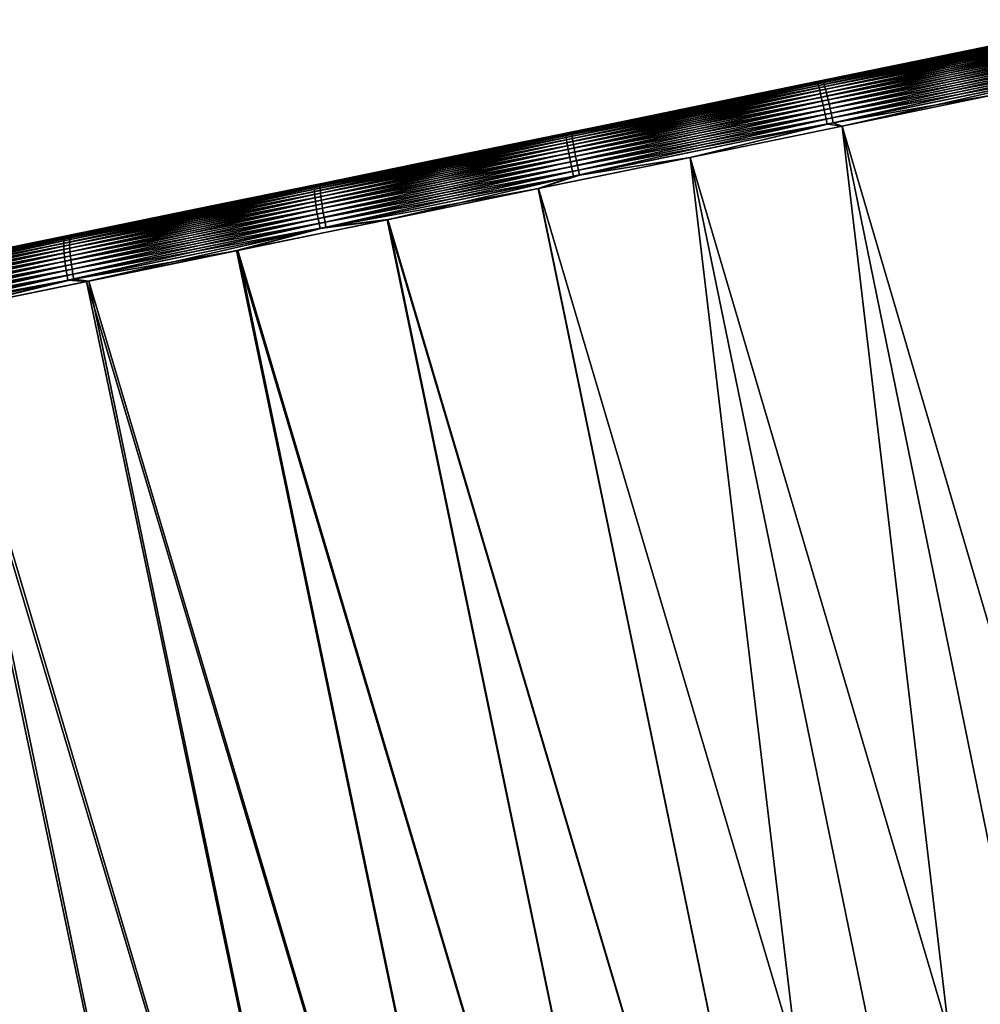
# Model space of a CAD drawing. Header units: millimetres. Extents: x 10 to 447, y 85 to 3287.
# Tile 479 of 548: x 386 to 396, y 3268 to 3278. Entities that reach past the tile are written whole.
import ezdxf

# ---------------------------------------------------------------- set-up
doc = ezdxf.new("R2010")
doc.units = ezdxf.units.MM
doc.header["$LTSCALE"] = 6.999206
for name, color, linetype in [('23', 7, 'CONTINUOUS'), ('25', 7, 'CONTINUOUS'), ('26', 7, 'CONTINUOUS'), ('40', 7, 'CONTINUOUS')]:
    doc.layers.add(name, color=color, linetype=linetype)

msp = doc.modelspace()

# ---------------------------------------------------------------- linework, layer by layer
at = {"layer": '23', "color": 67, "linetype": 'Continuous', "true_color": 0x697045}
for points in [[(397.79, 3278.443, -4.608), (397.083, 3278.297, -94.54), (396.186, 3278.113, -4.465), (397.79, 3278.443, -4.608)], [(397.083, 3278.297, -94.54), (395.477, 3277.967, -94.656), (396.186, 3278.113, -4.465), (397.083, 3278.297, -94.54)], [(396.186, 3278.113, -4.465), (395.477, 3277.967, -94.656), (394.578, 3277.782, -4.382), (396.186, 3278.113, -4.465)], [(395.477, 3277.967, -94.656), (393.868, 3277.636, -94.713), (394.578, 3277.782, -4.382), (395.477, 3277.967, -94.656)], [(394.578, 3277.782, -4.382), (393.868, 3277.636, -94.713), (392.968, 3277.451, -4.358), (394.578, 3277.782, -4.382)], [(393.868, 3277.636, -94.713), (392.258, 3277.305, -94.71), (392.968, 3277.451, -4.358), (393.868, 3277.636, -94.713)], [(392.968, 3277.451, -4.358), (392.258, 3277.305, -94.71), (391.358, 3277.12, -4.395), (392.968, 3277.451, -4.358)], [(392.258, 3277.305, -94.71), (390.649, 3276.974, -94.647), (391.358, 3277.12, -4.395), (392.258, 3277.305, -94.71)], [(391.358, 3277.12, -4.395), (390.649, 3276.974, -94.647), (389.751, 3276.789, -4.491), (391.358, 3277.12, -4.395)], [(390.649, 3276.974, -94.647), (389.044, 3276.644, -94.525), (389.751, 3276.789, -4.491), (390.649, 3276.974, -94.647)], [(389.751, 3276.789, -4.491), (389.044, 3276.644, -94.525), (388.148, 3276.46, -4.647), (389.751, 3276.789, -4.491)], [(389.044, 3276.644, -94.525), (387.443, 3276.315, -94.343), (388.148, 3276.46, -4.647), (389.044, 3276.644, -94.525)], [(388.148, 3276.46, -4.647), (387.443, 3276.315, -94.343), (386.552, 3276.131, -4.862), (388.148, 3276.46, -4.647)], [(387.443, 3276.315, -94.343), (385.851, 3275.987, -94.102), (386.552, 3276.131, -4.862), (387.443, 3276.315, -94.343)], [(386.552, 3276.131, -4.862), (385.851, 3275.987, -94.102), (384.964, 3275.805, -5.136), (386.552, 3276.131, -4.862)]]:
    msp.add_3dface(points, dxfattribs=at)
at = {"layer": '25', "color": 67, "linetype": 'Continuous', "true_color": 0x697045}
for points in [[(396.475, 3277.644, -3.977), (394.862, 3277.312, -3.888), (400.295, 3258.835, -4.646), (396.475, 3277.644, -3.977)], [(394.862, 3277.312, -95.189), (396.475, 3277.644, -95.1), (398.705, 3258.508, -94.519), (394.862, 3277.312, -95.189)], [(394.862, 3277.312, -3.888), (393.247, 3276.98, -3.858), (398.705, 3258.508, -4.558), (394.862, 3277.312, -3.888)], [(393.247, 3276.98, -95.219), (394.862, 3277.312, -95.189), (397.114, 3258.181, -94.549), (393.247, 3276.98, -95.219)], [(400.295, 3258.835, -4.646), (394.862, 3277.312, -3.888), (398.705, 3258.508, -4.558), (400.295, 3258.835, -4.646)], [(397.114, 3258.181, -94.549), (394.862, 3277.312, -95.189), (398.705, 3258.508, -94.519), (397.114, 3258.181, -94.549)], [(398.705, 3258.508, -4.558), (393.247, 3276.98, -3.858), (397.114, 3258.181, -4.528), (398.705, 3258.508, -4.558)]]:
    msp.add_3dface(points, dxfattribs=at)
at = {"layer": '26', "color": 67, "linetype": 'Continuous', "true_color": 0x697045}
for points in [[(393.247, 3276.98, -95.219), (395.522, 3257.853, -94.519), (391.633, 3276.648, -95.189), (393.247, 3276.98, -95.219)], [(397.114, 3258.181, -4.528), (393.247, 3276.98, -3.858), (391.636, 3276.649, -3.888), (397.114, 3258.181, -4.528)], [(393.247, 3276.98, -95.219), (397.114, 3258.181, -94.549), (395.522, 3257.853, -94.519), (393.247, 3276.98, -95.219)], [(391.633, 3276.648, -95.189), (395.522, 3257.853, -94.519), (390.028, 3276.318, -95.101), (391.633, 3276.648, -95.189)], [(391.636, 3276.649, -3.888), (390.034, 3276.319, -3.976), (395.522, 3257.853, -4.558), (391.636, 3276.649, -3.888)], [(397.114, 3258.181, -4.528), (391.636, 3276.649, -3.888), (395.522, 3257.853, -4.558), (397.114, 3258.181, -4.528)], [(390.028, 3276.318, -95.101), (393.932, 3257.526, -94.431), (388.427, 3275.989, -94.953), (390.028, 3276.318, -95.101)], [(390.034, 3276.319, -3.976), (388.443, 3275.992, -4.122), (393.932, 3257.526, -4.646), (390.034, 3276.319, -3.976)], [(395.522, 3257.853, -94.519), (393.932, 3257.526, -94.431), (390.028, 3276.318, -95.101), (395.522, 3257.853, -94.519)], [(395.522, 3257.853, -4.558), (390.034, 3276.319, -3.976), (393.932, 3257.526, -4.646), (395.522, 3257.853, -4.558)], [(388.427, 3275.989, -94.953), (392.347, 3257.2, -94.285), (386.833, 3275.661, -94.747), (388.427, 3275.989, -94.953)], [(388.443, 3275.992, -4.122), (386.859, 3275.666, -4.326), (392.347, 3257.2, -4.792), (388.443, 3275.992, -4.122)], [(393.932, 3257.526, -94.431), (392.347, 3257.2, -94.285), (388.427, 3275.989, -94.953), (393.932, 3257.526, -94.431)], [(393.932, 3257.526, -4.646), (388.443, 3275.992, -4.122), (392.347, 3257.2, -4.792), (393.932, 3257.526, -4.646)], [(386.833, 3275.661, -94.747), (390.768, 3256.875, -94.08), (385.246, 3275.334, -94.483), (386.833, 3275.661, -94.747)], [(386.859, 3275.666, -4.326), (385.282, 3275.342, -4.588), (390.768, 3256.875, -4.997), (386.859, 3275.666, -4.326)], [(392.347, 3257.2, -94.285), (390.768, 3256.875, -94.08), (386.833, 3275.661, -94.747), (392.347, 3257.2, -94.285)], [(392.347, 3257.2, -4.792), (386.859, 3275.666, -4.326), (390.768, 3256.875, -4.997), (392.347, 3257.2, -4.792)], [(385.246, 3275.334, -94.483), (389.197, 3256.552, -93.817), (383.67, 3275.01, -94.16), (385.246, 3275.334, -94.483)], [(385.282, 3275.342, -4.588), (383.716, 3275.02, -4.907), (389.197, 3256.552, -5.26), (385.282, 3275.342, -4.588)], [(390.768, 3256.875, -94.08), (389.197, 3256.552, -93.817), (385.246, 3275.334, -94.483), (390.768, 3256.875, -94.08)], [(390.768, 3256.875, -4.997), (385.282, 3275.342, -4.588), (389.197, 3256.552, -5.26), (390.768, 3256.875, -4.997)], [(383.67, 3275.01, -94.16), (387.636, 3256.231, -93.496), (382.107, 3274.689, -93.78), (383.67, 3275.01, -94.16)], [(383.716, 3275.02, -4.907), (382.162, 3274.7, -5.282), (387.636, 3256.231, -5.581), (383.716, 3275.02, -4.907)], [(389.197, 3256.552, -93.817), (387.636, 3256.231, -93.496), (383.67, 3275.01, -94.16), (389.197, 3256.552, -93.817)], [(389.197, 3256.552, -5.26), (383.716, 3275.02, -4.907), (387.636, 3256.231, -5.581), (389.197, 3256.552, -5.26)], [(387.636, 3256.231, -93.496), (386.088, 3255.913, -93.118), (382.107, 3274.689, -93.78), (387.636, 3256.231, -93.496)], [(387.636, 3256.231, -5.581), (382.162, 3274.7, -5.282), (386.088, 3255.913, -5.959), (387.636, 3256.231, -5.581)]]:
    msp.add_3dface(points, dxfattribs=at)
at = {"layer": '40', "color": 67, "linetype": 'Continuous', "true_color": 0x697045}
for points in [[(397.79, 3278.443, -4.608), (396.186, 3278.113, -4.465), (397.325, 3278.344, -4.506), (397.79, 3278.443, -4.608)], [(396.186, 3278.113, -4.465), (394.659, 3277.796, -4.331), (397.325, 3278.344, -4.506), (396.186, 3278.113, -4.465)], [(394.659, 3277.796, -4.331), (397.331, 3278.337, -4.454), (397.325, 3278.344, -4.506), (394.659, 3277.796, -4.331)], [(394.663, 3277.788, -4.278), (397.331, 3278.337, -4.454), (394.659, 3277.796, -4.331), (394.663, 3277.788, -4.278)], [(394.663, 3277.788, -4.278), (397.339, 3278.324, -4.402), (397.331, 3278.337, -4.454), (394.663, 3277.788, -4.278)], [(397.083, 3278.297, -94.54), (397.262, 3278.331, -94.577), (394.597, 3277.783, -94.748), (397.083, 3278.297, -94.54)], [(397.262, 3278.331, -94.577), (394.6, 3277.775, -94.801), (394.597, 3277.783, -94.748), (397.262, 3278.331, -94.577)], [(395.477, 3277.967, -94.656), (397.083, 3278.297, -94.54), (394.597, 3277.783, -94.748), (395.477, 3277.967, -94.656)], [(397.269, 3278.324, -94.629), (394.6, 3277.775, -94.801), (397.262, 3278.331, -94.577), (397.269, 3278.324, -94.629)], [(397.269, 3278.324, -94.629), (394.605, 3277.761, -94.853), (394.6, 3277.775, -94.801), (397.269, 3278.324, -94.629)], [(397.276, 3278.311, -94.681), (394.605, 3277.761, -94.853), (397.269, 3278.324, -94.629), (397.276, 3278.311, -94.681)], [(397.276, 3278.311, -94.681), (394.61, 3277.743, -94.903), (394.605, 3277.761, -94.853), (397.276, 3278.311, -94.681)], [(397.285, 3278.293, -94.73), (394.61, 3277.743, -94.903), (397.276, 3278.311, -94.681), (397.285, 3278.293, -94.73)], [(397.285, 3278.293, -94.73), (394.617, 3277.719, -94.95), (394.61, 3277.743, -94.903), (397.285, 3278.293, -94.73)], [(397.294, 3278.269, -94.778), (394.617, 3277.719, -94.95), (397.285, 3278.293, -94.73), (397.294, 3278.269, -94.778)], [(397.294, 3278.269, -94.778), (394.624, 3277.69, -94.994), (394.617, 3277.719, -94.95), (397.294, 3278.269, -94.778)], [(397.304, 3278.241, -94.822), (394.624, 3277.69, -94.994), (397.294, 3278.269, -94.778), (397.304, 3278.241, -94.822)], [(397.304, 3278.241, -94.822), (394.632, 3277.656, -95.036), (394.624, 3277.69, -94.994), (397.304, 3278.241, -94.822)], [(397.315, 3278.208, -94.863), (394.632, 3277.656, -95.036), (397.304, 3278.241, -94.822), (397.315, 3278.208, -94.863)], [(394.668, 3277.774, -4.227), (397.339, 3278.324, -4.402), (394.663, 3277.788, -4.278), (394.668, 3277.774, -4.227)], [(394.668, 3277.774, -4.227), (397.347, 3278.306, -4.353), (397.339, 3278.324, -4.402), (394.668, 3277.774, -4.227)], [(394.673, 3277.756, -4.177), (397.347, 3278.306, -4.353), (394.668, 3277.774, -4.227), (394.673, 3277.756, -4.177)], [(394.673, 3277.756, -4.177), (397.357, 3278.282, -4.305), (397.347, 3278.306, -4.353), (394.673, 3277.756, -4.177)], [(394.68, 3277.732, -4.129), (397.357, 3278.282, -4.305), (394.673, 3277.756, -4.177), (394.68, 3277.732, -4.129)], [(394.68, 3277.732, -4.129), (397.367, 3278.254, -4.261), (397.357, 3278.282, -4.305), (394.68, 3277.732, -4.129)], [(394.687, 3277.703, -4.085), (397.367, 3278.254, -4.261), (394.68, 3277.732, -4.129), (394.687, 3277.703, -4.085)], [(394.687, 3277.703, -4.085), (397.378, 3278.221, -4.22), (397.367, 3278.254, -4.261), (394.687, 3277.703, -4.085)], [(397.315, 3278.208, -94.863), (394.641, 3277.619, -95.073), (394.632, 3277.656, -95.036), (397.315, 3278.208, -94.863)], [(397.326, 3278.171, -94.9), (394.641, 3277.619, -95.073), (397.315, 3278.208, -94.863), (397.326, 3278.171, -94.9)], [(397.326, 3278.171, -94.9), (394.651, 3277.578, -95.105), (394.641, 3277.619, -95.073), (397.326, 3278.171, -94.9)], [(397.337, 3278.13, -94.933), (394.651, 3277.578, -95.105), (397.326, 3278.171, -94.9), (397.337, 3278.13, -94.933)], [(397.337, 3278.13, -94.933), (394.661, 3277.533, -95.134), (394.651, 3277.578, -95.105), (397.337, 3278.13, -94.933)], [(397.349, 3278.086, -94.961), (394.661, 3277.533, -95.134), (397.337, 3278.13, -94.933), (397.349, 3278.086, -94.961)], [(394.696, 3277.669, -4.044), (397.378, 3278.221, -4.22), (394.687, 3277.703, -4.085), (394.696, 3277.669, -4.044)], [(394.696, 3277.669, -4.044), (397.389, 3278.184, -4.183), (397.378, 3278.221, -4.22), (394.696, 3277.669, -4.044)], [(394.705, 3277.632, -4.007), (397.389, 3278.184, -4.183), (394.696, 3277.669, -4.044), (394.705, 3277.632, -4.007)], [(394.705, 3277.632, -4.007), (397.4, 3278.143, -4.151), (397.389, 3278.184, -4.183), (394.705, 3277.632, -4.007)], [(394.714, 3277.591, -3.974), (397.4, 3278.143, -4.151), (394.705, 3277.632, -4.007), (394.714, 3277.591, -3.974)], [(394.714, 3277.591, -3.974), (397.412, 3278.099, -4.123), (397.4, 3278.143, -4.151), (394.714, 3277.591, -3.974)], [(396.186, 3278.113, -4.465), (394.578, 3277.782, -4.382), (394.659, 3277.796, -4.331), (396.186, 3278.113, -4.465)], [(397.349, 3278.086, -94.961), (394.671, 3277.486, -95.157), (394.661, 3277.533, -95.134), (397.349, 3278.086, -94.961)], [(397.361, 3278.039, -94.984), (394.671, 3277.486, -95.157), (397.349, 3278.086, -94.961), (397.361, 3278.039, -94.984)], [(397.361, 3278.039, -94.984), (394.682, 3277.437, -95.174), (394.671, 3277.486, -95.157), (397.361, 3278.039, -94.984)], [(397.373, 3277.99, -95.001), (394.682, 3277.437, -95.174), (397.361, 3278.039, -94.984), (397.373, 3277.99, -95.001)], [(394.724, 3277.546, -3.946), (397.412, 3278.099, -4.123), (394.714, 3277.591, -3.974), (394.724, 3277.546, -3.946)], [(394.724, 3277.546, -3.946), (397.424, 3278.052, -4.1), (397.412, 3278.099, -4.123), (394.724, 3277.546, -3.946)], [(394.735, 3277.499, -3.923), (397.424, 3278.052, -4.1), (394.724, 3277.546, -3.946), (394.735, 3277.499, -3.923)], [(394.735, 3277.499, -3.923), (397.436, 3278.003, -4.082), (397.424, 3278.052, -4.1), (394.735, 3277.499, -3.923)], [(393.868, 3277.636, -94.713), (395.477, 3277.967, -94.656), (394.597, 3277.783, -94.748), (393.868, 3277.636, -94.713)], [(397.373, 3277.99, -95.001), (394.693, 3277.386, -95.187), (394.682, 3277.437, -95.174), (397.373, 3277.99, -95.001)], [(397.384, 3277.939, -95.014), (394.693, 3277.386, -95.187), (397.373, 3277.99, -95.001), (397.384, 3277.939, -95.014)], [(397.384, 3277.939, -95.014), (394.704, 3277.334, -95.193), (394.693, 3277.386, -95.187), (397.384, 3277.939, -95.014)], [(397.396, 3277.887, -95.02), (394.704, 3277.334, -95.193), (397.384, 3277.939, -95.014), (397.396, 3277.887, -95.02)], [(394.746, 3277.45, -3.905), (397.436, 3278.003, -4.082), (394.735, 3277.499, -3.923), (394.746, 3277.45, -3.905)], [(394.746, 3277.45, -3.905), (397.447, 3277.952, -4.07), (397.436, 3278.003, -4.082), (394.746, 3277.45, -3.905)], [(394.756, 3277.399, -3.893), (397.447, 3277.952, -4.07), (394.746, 3277.45, -3.905), (394.756, 3277.399, -3.893)], [(394.756, 3277.399, -3.893), (397.459, 3277.9, -4.063), (397.447, 3277.952, -4.07), (394.756, 3277.399, -3.893)], [(397.396, 3277.887, -95.02), (394.862, 3277.312, -95.189), (394.704, 3277.334, -95.193), (397.396, 3277.887, -95.02)], [(394.767, 3277.347, -3.886), (397.459, 3277.9, -4.063), (394.756, 3277.399, -3.893), (394.767, 3277.347, -3.886)], [(394.767, 3277.347, -3.886), (396.475, 3277.644, -3.977), (397.459, 3277.9, -4.063), (394.767, 3277.347, -3.886)], [(396.475, 3277.644, -95.1), (394.862, 3277.312, -95.189), (397.396, 3277.887, -95.02), (396.475, 3277.644, -95.1)], [(393.868, 3277.636, -94.713), (394.597, 3277.783, -94.748), (391.926, 3277.234, -94.756), (393.868, 3277.636, -94.713)], [(394.6, 3277.775, -94.801), (391.926, 3277.225, -94.808), (394.597, 3277.783, -94.748), (394.6, 3277.775, -94.801)], [(394.597, 3277.783, -94.748), (391.926, 3277.225, -94.808), (391.926, 3277.234, -94.756), (394.597, 3277.783, -94.748)], [(394.6, 3277.775, -94.801), (391.928, 3277.211, -94.86), (391.926, 3277.225, -94.808), (394.6, 3277.775, -94.801)], [(394.605, 3277.761, -94.853), (391.928, 3277.211, -94.86), (394.6, 3277.775, -94.801), (394.605, 3277.761, -94.853)], [(394.605, 3277.761, -94.853), (391.93, 3277.191, -94.91), (391.928, 3277.211, -94.86), (394.605, 3277.761, -94.853)], [(394.61, 3277.743, -94.903), (391.93, 3277.191, -94.91), (394.605, 3277.761, -94.853), (394.61, 3277.743, -94.903)], [(394.61, 3277.743, -94.903), (391.934, 3277.167, -94.957), (391.93, 3277.191, -94.91), (394.61, 3277.743, -94.903)], [(394.617, 3277.719, -94.95), (391.934, 3277.167, -94.957), (394.61, 3277.743, -94.903), (394.617, 3277.719, -94.95)], [(394.617, 3277.719, -94.95), (391.939, 3277.137, -95.002), (391.934, 3277.167, -94.957), (394.617, 3277.719, -94.95)], [(394.624, 3277.69, -94.994), (391.939, 3277.137, -95.002), (394.617, 3277.719, -94.95), (394.624, 3277.69, -94.994)], [(392.968, 3277.451, -4.358), (391.989, 3277.247, -4.32), (394.659, 3277.796, -4.331), (392.968, 3277.451, -4.358)], [(391.989, 3277.247, -4.32), (394.663, 3277.788, -4.278), (394.659, 3277.796, -4.331), (391.989, 3277.247, -4.32)], [(391.989, 3277.238, -4.267), (394.668, 3277.774, -4.227), (394.663, 3277.788, -4.278), (391.989, 3277.238, -4.267)], [(391.989, 3277.238, -4.267), (394.663, 3277.788, -4.278), (391.989, 3277.247, -4.32), (391.989, 3277.238, -4.267)], [(391.991, 3277.224, -4.215), (394.668, 3277.774, -4.227), (391.989, 3277.238, -4.267), (391.991, 3277.224, -4.215)], [(391.991, 3277.224, -4.215), (394.673, 3277.756, -4.177), (394.668, 3277.774, -4.227), (391.991, 3277.224, -4.215)], [(391.993, 3277.204, -4.166), (394.673, 3277.756, -4.177), (391.991, 3277.224, -4.215), (391.993, 3277.204, -4.166)], [(391.993, 3277.204, -4.166), (394.68, 3277.732, -4.129), (394.673, 3277.756, -4.177), (391.993, 3277.204, -4.166)], [(391.997, 3277.18, -4.118), (394.68, 3277.732, -4.129), (391.993, 3277.204, -4.166), (391.997, 3277.18, -4.118)], [(391.997, 3277.18, -4.118), (394.687, 3277.703, -4.085), (394.68, 3277.732, -4.129), (391.997, 3277.18, -4.118)], [(394.578, 3277.782, -4.382), (392.968, 3277.451, -4.358), (394.659, 3277.796, -4.331), (394.578, 3277.782, -4.382)], [(392.258, 3277.305, -94.71), (393.868, 3277.636, -94.713), (391.926, 3277.234, -94.756), (392.258, 3277.305, -94.71)], [(394.624, 3277.69, -94.994), (391.945, 3277.103, -95.043), (391.939, 3277.137, -95.002), (394.624, 3277.69, -94.994)], [(394.632, 3277.656, -95.036), (391.945, 3277.103, -95.043), (394.624, 3277.69, -94.994), (394.632, 3277.656, -95.036)], [(394.632, 3277.656, -95.036), (391.952, 3277.066, -95.08), (391.945, 3277.103, -95.043), (394.632, 3277.656, -95.036)], [(394.641, 3277.619, -95.073), (391.952, 3277.066, -95.08), (394.632, 3277.656, -95.036), (394.641, 3277.619, -95.073)], [(394.641, 3277.619, -95.073), (391.959, 3277.024, -95.113), (391.952, 3277.066, -95.08), (394.641, 3277.619, -95.073)], [(394.651, 3277.578, -95.105), (391.959, 3277.024, -95.113), (394.641, 3277.619, -95.073), (394.651, 3277.578, -95.105)], [(392.002, 3277.15, -4.074), (394.687, 3277.703, -4.085), (391.997, 3277.18, -4.118), (392.002, 3277.15, -4.074)], [(392.002, 3277.15, -4.074), (394.696, 3277.669, -4.044), (394.687, 3277.703, -4.085), (392.002, 3277.15, -4.074)], [(392.008, 3277.117, -4.033), (394.696, 3277.669, -4.044), (392.002, 3277.15, -4.074), (392.008, 3277.117, -4.033)], [(392.008, 3277.117, -4.033), (394.705, 3277.632, -4.007), (394.696, 3277.669, -4.044), (392.008, 3277.117, -4.033)], [(392.015, 3277.079, -3.995), (394.705, 3277.632, -4.007), (392.008, 3277.117, -4.033), (392.015, 3277.079, -3.995)], [(392.015, 3277.079, -3.995), (394.714, 3277.591, -3.974), (394.705, 3277.632, -4.007), (392.015, 3277.079, -3.995)], [(394.862, 3277.312, -3.888), (396.475, 3277.644, -3.977), (394.767, 3277.347, -3.886), (394.862, 3277.312, -3.888)], [(394.651, 3277.578, -95.105), (391.968, 3276.979, -95.141), (391.959, 3277.024, -95.113), (394.651, 3277.578, -95.105)], [(394.661, 3277.533, -95.134), (391.968, 3276.979, -95.141), (394.651, 3277.578, -95.105), (394.661, 3277.533, -95.134)], [(394.661, 3277.533, -95.134), (391.977, 3276.932, -95.164), (391.968, 3276.979, -95.141), (394.661, 3277.533, -95.134)], [(394.671, 3277.486, -95.157), (391.977, 3276.932, -95.164), (394.661, 3277.533, -95.134), (394.671, 3277.486, -95.157)], [(392.022, 3277.037, -3.963), (394.714, 3277.591, -3.974), (392.015, 3277.079, -3.995), (392.022, 3277.037, -3.963)], [(392.022, 3277.037, -3.963), (394.724, 3277.546, -3.946), (394.714, 3277.591, -3.974), (392.022, 3277.037, -3.963)], [(392.031, 3276.992, -3.934), (394.724, 3277.546, -3.946), (392.022, 3277.037, -3.963), (392.031, 3276.992, -3.934)], [(392.031, 3276.992, -3.934), (394.735, 3277.499, -3.923), (394.724, 3277.546, -3.946), (392.031, 3276.992, -3.934)], [(392.04, 3276.945, -3.911), (394.735, 3277.499, -3.923), (392.031, 3276.992, -3.934), (392.04, 3276.945, -3.911)], [(392.04, 3276.945, -3.911), (394.746, 3277.45, -3.905), (394.735, 3277.499, -3.923), (392.04, 3276.945, -3.911)], [(392.968, 3277.451, -4.358), (391.358, 3277.12, -4.395), (391.989, 3277.247, -4.32), (392.968, 3277.451, -4.358)], [(394.671, 3277.486, -95.157), (391.986, 3276.882, -95.182), (391.977, 3276.932, -95.164), (394.671, 3277.486, -95.157)], [(394.682, 3277.437, -95.174), (391.986, 3276.882, -95.182), (394.671, 3277.486, -95.157), (394.682, 3277.437, -95.174)], [(394.682, 3277.437, -95.174), (391.997, 3276.831, -95.194), (391.986, 3276.882, -95.182), (394.682, 3277.437, -95.174)], [(394.693, 3277.386, -95.187), (391.997, 3276.831, -95.194), (394.682, 3277.437, -95.174), (394.693, 3277.386, -95.187)], [(392.05, 3276.895, -3.894), (394.746, 3277.45, -3.905), (392.04, 3276.945, -3.911), (392.05, 3276.895, -3.894)], [(392.05, 3276.895, -3.894), (394.756, 3277.399, -3.893), (394.746, 3277.45, -3.905), (392.05, 3276.895, -3.894)], [(392.06, 3276.844, -3.881), (394.756, 3277.399, -3.893), (392.05, 3276.895, -3.894), (392.06, 3276.844, -3.881)], [(392.06, 3276.844, -3.881), (394.767, 3277.347, -3.886), (394.756, 3277.399, -3.893), (392.06, 3276.844, -3.881)], [(390.649, 3276.974, -94.647), (392.258, 3277.305, -94.71), (391.926, 3277.234, -94.756), (390.649, 3276.974, -94.647)], [(394.693, 3277.386, -95.187), (392.007, 3276.779, -95.201), (391.997, 3276.831, -95.194), (394.693, 3277.386, -95.187)], [(394.704, 3277.334, -95.193), (392.007, 3276.779, -95.201), (394.693, 3277.386, -95.187), (394.704, 3277.334, -95.193)], [(394.704, 3277.334, -95.193), (393.247, 3276.98, -95.219), (392.007, 3276.779, -95.201), (394.704, 3277.334, -95.193)], [(392.071, 3276.792, -3.875), (394.767, 3277.347, -3.886), (392.06, 3276.844, -3.881), (392.071, 3276.792, -3.875)], [(392.071, 3276.792, -3.875), (393.247, 3276.98, -3.858), (394.767, 3277.347, -3.886), (392.071, 3276.792, -3.875)], [(393.247, 3276.98, -3.858), (394.862, 3277.312, -3.888), (394.767, 3277.347, -3.886), (393.247, 3276.98, -3.858)], [(394.862, 3277.312, -95.189), (393.247, 3276.98, -95.219), (394.704, 3277.334, -95.193), (394.862, 3277.312, -95.189)], [(391.928, 3277.211, -94.86), (389.255, 3276.661, -94.703), (391.926, 3277.225, -94.808), (391.928, 3277.211, -94.86)], [(391.926, 3277.225, -94.808), (389.255, 3276.661, -94.703), (389.257, 3276.676, -94.651), (391.926, 3277.225, -94.808)], [(391.93, 3277.191, -94.91), (389.255, 3276.641, -94.752), (391.928, 3277.211, -94.86), (391.93, 3277.191, -94.91)], [(391.928, 3277.211, -94.86), (389.255, 3276.641, -94.752), (389.255, 3276.661, -94.703), (391.928, 3277.211, -94.86)], [(391.93, 3277.191, -94.91), (389.256, 3276.616, -94.8), (389.255, 3276.641, -94.752), (391.93, 3277.191, -94.91)], [(391.934, 3277.167, -94.957), (389.256, 3276.616, -94.8), (391.93, 3277.191, -94.91), (391.934, 3277.167, -94.957)], [(391.926, 3277.225, -94.808), (389.257, 3276.676, -94.651), (391.926, 3277.234, -94.756), (391.926, 3277.225, -94.808)], [(391.926, 3277.234, -94.756), (389.257, 3276.676, -94.651), (389.26, 3276.685, -94.599), (391.926, 3277.234, -94.756)], [(390.649, 3276.974, -94.647), (391.926, 3277.234, -94.756), (389.26, 3276.685, -94.599), (390.649, 3276.974, -94.647)], [(389.318, 3276.674, -4.369), (391.993, 3277.204, -4.166), (391.991, 3277.224, -4.215), (389.318, 3276.674, -4.369)], [(389.318, 3276.674, -4.369), (391.991, 3277.224, -4.215), (389.32, 3276.689, -4.42), (389.318, 3276.674, -4.369)], [(389.318, 3276.654, -4.319), (391.997, 3277.18, -4.118), (391.993, 3277.204, -4.166), (389.318, 3276.654, -4.319)], [(389.318, 3276.654, -4.319), (391.993, 3277.204, -4.166), (389.318, 3276.674, -4.369), (389.318, 3276.654, -4.319)], [(389.32, 3276.689, -4.42), (391.991, 3277.224, -4.215), (391.989, 3277.238, -4.267), (389.32, 3276.689, -4.42)], [(389.32, 3276.689, -4.42), (391.989, 3277.238, -4.267), (389.322, 3276.698, -4.473), (389.32, 3276.689, -4.42)], [(389.751, 3276.789, -4.491), (389.322, 3276.698, -4.473), (391.989, 3277.247, -4.32), (389.751, 3276.789, -4.491)], [(389.322, 3276.698, -4.473), (391.989, 3277.238, -4.267), (391.989, 3277.247, -4.32), (389.322, 3276.698, -4.473)], [(391.358, 3277.12, -4.395), (389.751, 3276.789, -4.491), (391.989, 3277.247, -4.32), (391.358, 3277.12, -4.395)], [(391.934, 3277.167, -94.957), (389.258, 3276.586, -94.844), (389.256, 3276.616, -94.8), (391.934, 3277.167, -94.957)], [(391.939, 3277.137, -95.002), (389.258, 3276.586, -94.844), (391.934, 3277.167, -94.957), (391.939, 3277.137, -95.002)], [(391.939, 3277.137, -95.002), (389.262, 3276.552, -94.885), (389.258, 3276.586, -94.844), (391.939, 3277.137, -95.002)], [(391.945, 3277.103, -95.043), (389.262, 3276.552, -94.885), (391.939, 3277.137, -95.002), (391.945, 3277.103, -95.043)], [(391.945, 3277.103, -95.043), (389.266, 3276.513, -94.922), (389.262, 3276.552, -94.885), (391.945, 3277.103, -95.043)], [(391.952, 3277.066, -95.08), (389.266, 3276.513, -94.922), (391.945, 3277.103, -95.043), (391.952, 3277.066, -95.08)], [(389.319, 3276.629, -4.272), (391.997, 3277.18, -4.118), (389.318, 3276.654, -4.319), (389.319, 3276.629, -4.272)], [(389.319, 3276.629, -4.272), (392.002, 3277.15, -4.074), (391.997, 3277.18, -4.118), (389.319, 3276.629, -4.272)], [(389.321, 3276.599, -4.228), (392.002, 3277.15, -4.074), (389.319, 3276.629, -4.272), (389.321, 3276.599, -4.228)], [(389.321, 3276.599, -4.228), (392.008, 3277.117, -4.033), (392.002, 3277.15, -4.074), (389.321, 3276.599, -4.228)], [(389.325, 3276.565, -4.187), (392.008, 3277.117, -4.033), (389.321, 3276.599, -4.228), (389.325, 3276.565, -4.187)], [(389.325, 3276.565, -4.187), (392.015, 3277.079, -3.995), (392.008, 3277.117, -4.033), (389.325, 3276.565, -4.187)], [(391.952, 3277.066, -95.08), (389.272, 3276.471, -94.955), (389.266, 3276.513, -94.922), (391.952, 3277.066, -95.08)], [(391.959, 3277.024, -95.113), (389.272, 3276.471, -94.955), (391.952, 3277.066, -95.08), (391.959, 3277.024, -95.113)], [(391.959, 3277.024, -95.113), (389.279, 3276.426, -94.983), (389.272, 3276.471, -94.955), (391.959, 3277.024, -95.113)], [(391.968, 3276.979, -95.141), (389.279, 3276.426, -94.983), (391.959, 3277.024, -95.113), (391.968, 3276.979, -95.141)], [(391.968, 3276.979, -95.141), (389.286, 3276.378, -95.006), (389.279, 3276.426, -94.983), (391.968, 3276.979, -95.141)], [(391.977, 3276.932, -95.164), (389.286, 3276.378, -95.006), (391.968, 3276.979, -95.141), (391.977, 3276.932, -95.164)], [(389.329, 3276.526, -4.15), (392.015, 3277.079, -3.995), (389.325, 3276.565, -4.187), (389.329, 3276.526, -4.15)], [(389.329, 3276.526, -4.15), (392.022, 3277.037, -3.963), (392.015, 3277.079, -3.995), (389.329, 3276.526, -4.15)], [(389.335, 3276.484, -4.117), (392.022, 3277.037, -3.963), (389.329, 3276.526, -4.15), (389.335, 3276.484, -4.117)], [(389.335, 3276.484, -4.117), (392.031, 3276.992, -3.934), (392.022, 3277.037, -3.963), (389.335, 3276.484, -4.117)], [(389.342, 3276.439, -4.089), (392.031, 3276.992, -3.934), (389.335, 3276.484, -4.117), (389.342, 3276.439, -4.089)], [(389.342, 3276.439, -4.089), (392.04, 3276.945, -3.911), (392.031, 3276.992, -3.934), (389.342, 3276.439, -4.089)], [(393.247, 3276.98, -95.219), (391.633, 3276.648, -95.189), (392.007, 3276.779, -95.201), (393.247, 3276.98, -95.219)], [(391.636, 3276.649, -3.888), (393.247, 3276.98, -3.858), (392.071, 3276.792, -3.875), (391.636, 3276.649, -3.888)], [(389.044, 3276.644, -94.525), (390.649, 3276.974, -94.647), (389.26, 3276.685, -94.599), (389.044, 3276.644, -94.525)], [(391.977, 3276.932, -95.164), (389.295, 3276.329, -95.023), (389.286, 3276.378, -95.006), (391.977, 3276.932, -95.164)], [(391.986, 3276.882, -95.182), (389.295, 3276.329, -95.023), (391.977, 3276.932, -95.164), (391.986, 3276.882, -95.182)], [(391.986, 3276.882, -95.182), (389.305, 3276.277, -95.036), (389.295, 3276.329, -95.023), (391.986, 3276.882, -95.182)], [(391.997, 3276.831, -95.194), (389.305, 3276.277, -95.036), (391.986, 3276.882, -95.182), (391.997, 3276.831, -95.194)], [(389.35, 3276.391, -4.066), (392.04, 3276.945, -3.911), (389.342, 3276.439, -4.089), (389.35, 3276.391, -4.066)], [(389.35, 3276.391, -4.066), (392.05, 3276.895, -3.894), (392.04, 3276.945, -3.911), (389.35, 3276.391, -4.066)], [(389.358, 3276.342, -4.048), (392.05, 3276.895, -3.894), (389.35, 3276.391, -4.066), (389.358, 3276.342, -4.048)], [(389.358, 3276.342, -4.048), (392.06, 3276.844, -3.881), (392.05, 3276.895, -3.894), (389.358, 3276.342, -4.048)], [(389.751, 3276.789, -4.491), (388.148, 3276.46, -4.647), (389.322, 3276.698, -4.473), (389.751, 3276.789, -4.491)], [(391.997, 3276.831, -95.194), (389.315, 3276.225, -95.042), (389.305, 3276.277, -95.036), (391.997, 3276.831, -95.194)], [(392.007, 3276.779, -95.201), (389.315, 3276.225, -95.042), (391.997, 3276.831, -95.194), (392.007, 3276.779, -95.201)], [(392.007, 3276.779, -95.201), (390.028, 3276.318, -95.101), (389.315, 3276.225, -95.042), (392.007, 3276.779, -95.201)], [(389.368, 3276.29, -4.036), (392.06, 3276.844, -3.881), (389.358, 3276.342, -4.048), (389.368, 3276.29, -4.036)], [(389.368, 3276.29, -4.036), (392.071, 3276.792, -3.875), (392.06, 3276.844, -3.881), (389.368, 3276.29, -4.036)], [(389.378, 3276.238, -4.029), (392.071, 3276.792, -3.875), (389.368, 3276.29, -4.036), (389.378, 3276.238, -4.029)], [(389.378, 3276.238, -4.029), (391.636, 3276.649, -3.888), (392.071, 3276.792, -3.875), (389.378, 3276.238, -4.029)], [(391.633, 3276.648, -95.189), (390.028, 3276.318, -95.101), (392.007, 3276.779, -95.201), (391.633, 3276.648, -95.189)], [(389.255, 3276.661, -94.703), (386.597, 3276.114, -94.381), (389.257, 3276.676, -94.651), (389.255, 3276.661, -94.703)], [(389.257, 3276.676, -94.651), (386.597, 3276.114, -94.381), (386.602, 3276.13, -94.33), (389.257, 3276.676, -94.651)], [(389.257, 3276.676, -94.651), (386.602, 3276.13, -94.33), (389.26, 3276.685, -94.599), (389.257, 3276.676, -94.651)], [(389.26, 3276.685, -94.599), (386.602, 3276.13, -94.33), (386.608, 3276.14, -94.278), (389.26, 3276.685, -94.599)], [(389.044, 3276.644, -94.525), (389.26, 3276.685, -94.599), (386.608, 3276.14, -94.278), (389.044, 3276.644, -94.525)], [(386.66, 3276.127, -4.686), (389.318, 3276.654, -4.319), (389.318, 3276.674, -4.369), (386.66, 3276.127, -4.686)], [(386.66, 3276.127, -4.686), (389.318, 3276.674, -4.369), (386.664, 3276.143, -4.738), (386.66, 3276.127, -4.686)], [(386.664, 3276.143, -4.738), (389.318, 3276.674, -4.369), (389.32, 3276.689, -4.42), (386.664, 3276.143, -4.738)], [(386.664, 3276.143, -4.738), (389.32, 3276.689, -4.42), (386.67, 3276.153, -4.79), (386.664, 3276.143, -4.738)], [(388.148, 3276.46, -4.647), (386.67, 3276.153, -4.79), (389.322, 3276.698, -4.473), (388.148, 3276.46, -4.647)], [(386.67, 3276.153, -4.79), (389.32, 3276.689, -4.42), (389.322, 3276.698, -4.473), (386.67, 3276.153, -4.79)], [(389.256, 3276.616, -94.8), (386.592, 3276.068, -94.477), (389.255, 3276.641, -94.752), (389.256, 3276.616, -94.8)], [(389.255, 3276.641, -94.752), (386.592, 3276.068, -94.477), (386.594, 3276.094, -94.43), (389.255, 3276.641, -94.752)], [(389.258, 3276.586, -94.844), (386.592, 3276.037, -94.521), (389.256, 3276.616, -94.8), (389.258, 3276.586, -94.844)], [(389.256, 3276.616, -94.8), (386.592, 3276.037, -94.521), (386.592, 3276.068, -94.477), (389.256, 3276.616, -94.8)], [(389.258, 3276.586, -94.844), (386.593, 3276.003, -94.562), (386.592, 3276.037, -94.521), (389.258, 3276.586, -94.844)], [(389.262, 3276.552, -94.885), (386.593, 3276.003, -94.562), (389.258, 3276.586, -94.844), (389.262, 3276.552, -94.885)], [(389.255, 3276.641, -94.752), (386.594, 3276.094, -94.43), (389.255, 3276.661, -94.703), (389.255, 3276.641, -94.752)], [(389.255, 3276.661, -94.703), (386.594, 3276.094, -94.43), (386.597, 3276.114, -94.381), (389.255, 3276.661, -94.703)], [(387.443, 3276.315, -94.343), (389.044, 3276.644, -94.525), (386.608, 3276.14, -94.278), (387.443, 3276.315, -94.343)], [(386.654, 3276.05, -4.546), (389.325, 3276.565, -4.187), (389.321, 3276.599, -4.228), (386.654, 3276.05, -4.546)], [(386.654, 3276.05, -4.546), (389.321, 3276.599, -4.228), (386.655, 3276.081, -4.59), (386.654, 3276.05, -4.546)], [(386.655, 3276.015, -4.506), (389.325, 3276.565, -4.187), (386.654, 3276.05, -4.546), (386.655, 3276.015, -4.506)], [(386.655, 3276.081, -4.59), (389.321, 3276.599, -4.228), (389.319, 3276.629, -4.272), (386.655, 3276.081, -4.59)], [(386.655, 3276.081, -4.59), (389.319, 3276.629, -4.272), (386.656, 3276.107, -4.637), (386.655, 3276.081, -4.59)], [(386.655, 3276.015, -4.506), (389.329, 3276.526, -4.15), (389.325, 3276.565, -4.187), (386.655, 3276.015, -4.506)], [(386.656, 3276.107, -4.637), (389.319, 3276.629, -4.272), (389.318, 3276.654, -4.319), (386.656, 3276.107, -4.637)], [(386.656, 3276.107, -4.637), (389.318, 3276.654, -4.319), (386.66, 3276.127, -4.686), (386.656, 3276.107, -4.637)], [(390.034, 3276.319, -3.976), (391.636, 3276.649, -3.888), (389.378, 3276.238, -4.029), (390.034, 3276.319, -3.976)], [(388.148, 3276.46, -4.647), (386.552, 3276.131, -4.862), (386.67, 3276.153, -4.79), (388.148, 3276.46, -4.647)], [(389.262, 3276.552, -94.885), (386.595, 3275.964, -94.599), (386.593, 3276.003, -94.562), (389.262, 3276.552, -94.885)], [(389.266, 3276.513, -94.922), (386.595, 3275.964, -94.599), (389.262, 3276.552, -94.885), (389.266, 3276.513, -94.922)], [(389.266, 3276.513, -94.922), (386.599, 3275.921, -94.631), (386.595, 3275.964, -94.599), (389.266, 3276.513, -94.922)], [(389.272, 3276.471, -94.955), (386.599, 3275.921, -94.631), (389.266, 3276.513, -94.922), (389.272, 3276.471, -94.955)], [(389.272, 3276.471, -94.955), (386.604, 3275.876, -94.659), (386.599, 3275.921, -94.631), (389.272, 3276.471, -94.955)], [(389.279, 3276.426, -94.983), (386.604, 3275.876, -94.659), (389.272, 3276.471, -94.955), (389.279, 3276.426, -94.983)], [(386.658, 3275.977, -4.469), (389.329, 3276.526, -4.15), (386.655, 3276.015, -4.506), (386.658, 3275.977, -4.469)], [(386.658, 3275.977, -4.469), (389.335, 3276.484, -4.117), (389.329, 3276.526, -4.15), (386.658, 3275.977, -4.469)], [(386.662, 3275.934, -4.436), (389.335, 3276.484, -4.117), (386.658, 3275.977, -4.469), (386.662, 3275.934, -4.436)], [(386.662, 3275.934, -4.436), (389.342, 3276.439, -4.089), (389.335, 3276.484, -4.117), (386.662, 3275.934, -4.436)], [(389.279, 3276.426, -94.983), (386.61, 3275.828, -94.682), (386.604, 3275.876, -94.659), (389.279, 3276.426, -94.983)], [(389.286, 3276.378, -95.006), (386.61, 3275.828, -94.682), (389.279, 3276.426, -94.983), (389.286, 3276.378, -95.006)], [(389.286, 3276.378, -95.006), (386.618, 3275.778, -94.7), (386.61, 3275.828, -94.682), (389.286, 3276.378, -95.006)], [(389.295, 3276.329, -95.023), (386.618, 3275.778, -94.7), (389.286, 3276.378, -95.006), (389.295, 3276.329, -95.023)], [(386.667, 3275.889, -4.408), (389.342, 3276.439, -4.089), (386.662, 3275.934, -4.436), (386.667, 3275.889, -4.408)], [(386.667, 3275.889, -4.408), (389.35, 3276.391, -4.066), (389.342, 3276.439, -4.089), (386.667, 3275.889, -4.408)], [(386.673, 3275.841, -4.386), (389.35, 3276.391, -4.066), (386.667, 3275.889, -4.408), (386.673, 3275.841, -4.386)], [(386.673, 3275.841, -4.386), (389.358, 3276.342, -4.048), (389.35, 3276.391, -4.066), (386.673, 3275.841, -4.386)], [(385.851, 3275.987, -94.102), (387.443, 3276.315, -94.343), (386.608, 3276.14, -94.278), (385.851, 3275.987, -94.102)], [(389.295, 3276.329, -95.023), (386.627, 3275.726, -94.712), (386.618, 3275.778, -94.7), (389.295, 3276.329, -95.023)], [(389.305, 3276.277, -95.036), (386.627, 3275.726, -94.712), (389.295, 3276.329, -95.023), (389.305, 3276.277, -95.036)], [(389.305, 3276.277, -95.036), (386.636, 3275.674, -94.718), (386.627, 3275.726, -94.712), (389.305, 3276.277, -95.036)], [(389.315, 3276.225, -95.042), (386.636, 3275.674, -94.718), (389.305, 3276.277, -95.036), (389.315, 3276.225, -95.042)], [(386.681, 3275.791, -4.368), (389.358, 3276.342, -4.048), (386.673, 3275.841, -4.386), (386.681, 3275.791, -4.368)], [(386.681, 3275.791, -4.368), (389.368, 3276.29, -4.036), (389.358, 3276.342, -4.048), (386.681, 3275.791, -4.368)], [(386.689, 3275.739, -4.356), (389.368, 3276.29, -4.036), (386.681, 3275.791, -4.368), (386.689, 3275.739, -4.356)], [(386.689, 3275.739, -4.356), (389.378, 3276.238, -4.029), (389.368, 3276.29, -4.036), (386.689, 3275.739, -4.356)], [(390.028, 3276.318, -95.101), (388.427, 3275.989, -94.953), (389.315, 3276.225, -95.042), (390.028, 3276.318, -95.101)], [(388.443, 3275.992, -4.122), (390.034, 3276.319, -3.976), (389.378, 3276.238, -4.029), (388.443, 3275.992, -4.122)], [(386.602, 3276.13, -94.33), (383.97, 3275.589, -93.846), (386.608, 3276.14, -94.278), (386.602, 3276.13, -94.33)], [(386.608, 3276.14, -94.278), (383.97, 3275.589, -93.846), (383.979, 3275.599, -93.795), (386.608, 3276.14, -94.278)], [(385.851, 3275.987, -94.102), (386.608, 3276.14, -94.278), (383.979, 3275.599, -93.795), (385.851, 3275.987, -94.102)], [(384.032, 3275.601, -5.218), (386.66, 3276.127, -4.686), (386.664, 3276.143, -4.738), (384.032, 3275.601, -5.218)], [(384.032, 3275.601, -5.218), (386.664, 3276.143, -4.738), (384.041, 3275.612, -5.269), (384.032, 3275.601, -5.218)], [(384.964, 3275.805, -5.136), (384.041, 3275.612, -5.269), (386.67, 3276.153, -4.79), (384.964, 3275.805, -5.136)], [(384.041, 3275.612, -5.269), (386.664, 3276.143, -4.738), (386.67, 3276.153, -4.79), (384.041, 3275.612, -5.269)], [(386.552, 3276.131, -4.862), (384.964, 3275.805, -5.136), (386.67, 3276.153, -4.79), (386.552, 3276.131, -4.862)], [(389.315, 3276.225, -95.042), (386.833, 3275.661, -94.747), (386.636, 3275.674, -94.718), (389.315, 3276.225, -95.042)], [(386.699, 3275.687, -4.349), (389.378, 3276.238, -4.029), (386.689, 3275.739, -4.356), (386.699, 3275.687, -4.349)], [(386.699, 3275.687, -4.349), (388.443, 3275.992, -4.122), (389.378, 3276.238, -4.029), (386.699, 3275.687, -4.349)], [(388.427, 3275.989, -94.953), (386.833, 3275.661, -94.747), (389.315, 3276.225, -95.042), (388.427, 3275.989, -94.953)], [(386.593, 3276.003, -94.562), (383.948, 3275.459, -94.076), (386.592, 3276.037, -94.521), (386.593, 3276.003, -94.562)], [(386.592, 3276.037, -94.521), (383.948, 3275.459, -94.076), (383.949, 3275.494, -94.036), (386.592, 3276.037, -94.521)], [(386.592, 3276.037, -94.521), (383.949, 3275.494, -94.036), (386.592, 3276.068, -94.477), (386.592, 3276.037, -94.521)], [(386.592, 3276.068, -94.477), (383.949, 3275.494, -94.036), (383.952, 3275.525, -93.992), (386.592, 3276.068, -94.477)], [(386.592, 3276.068, -94.477), (383.952, 3275.525, -93.992), (386.594, 3276.094, -94.43), (386.592, 3276.068, -94.477)], [(386.594, 3276.094, -94.43), (383.952, 3275.525, -93.992), (383.957, 3275.551, -93.946), (386.594, 3276.094, -94.43)], [(386.594, 3276.094, -94.43), (383.957, 3275.551, -93.946), (386.597, 3276.114, -94.381), (386.594, 3276.094, -94.43)], [(386.597, 3276.114, -94.381), (383.957, 3275.551, -93.946), (383.963, 3275.573, -93.897), (386.597, 3276.114, -94.381)], [(386.597, 3276.114, -94.381), (383.963, 3275.573, -93.897), (386.602, 3276.13, -94.33), (386.597, 3276.114, -94.381)], [(386.602, 3276.13, -94.33), (383.963, 3275.573, -93.897), (383.97, 3275.589, -93.846), (386.602, 3276.13, -94.33)], [(384.011, 3275.507, -5.028), (386.655, 3276.015, -4.506), (386.654, 3276.05, -4.546), (384.011, 3275.507, -5.028)], [(384.011, 3275.507, -5.028), (386.654, 3276.05, -4.546), (384.014, 3275.538, -5.072), (384.011, 3275.507, -5.028)], [(384.014, 3275.538, -5.072), (386.654, 3276.05, -4.546), (386.655, 3276.081, -4.59), (384.014, 3275.538, -5.072)], [(384.014, 3275.538, -5.072), (386.655, 3276.081, -4.59), (384.018, 3275.564, -5.118), (384.014, 3275.538, -5.072)], [(384.018, 3275.564, -5.118), (386.655, 3276.081, -4.59), (386.656, 3276.107, -4.637), (384.018, 3275.564, -5.118)], [(384.018, 3275.564, -5.118), (386.656, 3276.107, -4.637), (384.024, 3275.585, -5.167), (384.018, 3275.564, -5.118)], [(384.024, 3275.585, -5.167), (386.656, 3276.107, -4.637), (386.66, 3276.127, -4.686), (384.024, 3275.585, -5.167)], [(384.024, 3275.585, -5.167), (386.66, 3276.127, -4.686), (384.032, 3275.601, -5.218), (384.024, 3275.585, -5.167)], [(386.595, 3275.964, -94.599), (383.948, 3275.419, -94.112), (386.593, 3276.003, -94.562), (386.595, 3275.964, -94.599)], [(386.593, 3276.003, -94.562), (383.948, 3275.419, -94.112), (383.948, 3275.459, -94.076), (386.593, 3276.003, -94.562)], [(386.595, 3275.964, -94.599), (383.95, 3275.376, -94.144), (383.948, 3275.419, -94.112), (386.595, 3275.964, -94.599)], [(386.599, 3275.921, -94.631), (383.95, 3275.376, -94.144), (386.595, 3275.964, -94.599), (386.599, 3275.921, -94.631)], [(384.01, 3275.471, -4.988), (386.658, 3275.977, -4.469), (386.655, 3276.015, -4.506), (384.01, 3275.471, -4.988)], [(384.01, 3275.471, -4.988), (386.655, 3276.015, -4.506), (384.011, 3275.507, -5.028), (384.01, 3275.471, -4.988)], [(384.01, 3275.432, -4.952), (386.662, 3275.934, -4.436), (386.658, 3275.977, -4.469), (384.01, 3275.432, -4.952)], [(384.01, 3275.432, -4.952), (386.658, 3275.977, -4.469), (384.01, 3275.471, -4.988), (384.01, 3275.432, -4.952)], [(384.012, 3275.389, -4.92), (386.662, 3275.934, -4.436), (384.01, 3275.432, -4.952), (384.012, 3275.389, -4.92)], [(384.012, 3275.389, -4.92), (386.667, 3275.889, -4.408), (386.662, 3275.934, -4.436), (384.012, 3275.389, -4.92)], [(386.859, 3275.666, -4.326), (388.443, 3275.992, -4.122), (386.699, 3275.687, -4.349), (386.859, 3275.666, -4.326)], [(386.599, 3275.921, -94.631), (383.953, 3275.331, -94.172), (383.95, 3275.376, -94.144), (386.599, 3275.921, -94.631)], [(386.604, 3275.876, -94.659), (383.953, 3275.331, -94.172), (386.599, 3275.921, -94.631), (386.604, 3275.876, -94.659)], [(386.604, 3275.876, -94.659), (383.958, 3275.282, -94.194), (383.953, 3275.331, -94.172), (386.604, 3275.876, -94.659)], [(386.61, 3275.828, -94.682), (383.958, 3275.282, -94.194), (386.604, 3275.876, -94.659), (386.61, 3275.828, -94.682)], [(386.61, 3275.828, -94.682), (383.965, 3275.232, -94.212), (383.958, 3275.282, -94.194), (386.61, 3275.828, -94.682)], [(386.618, 3275.778, -94.7), (383.965, 3275.232, -94.212), (386.61, 3275.828, -94.682), (386.618, 3275.778, -94.7)], [(384.015, 3275.343, -4.892), (386.667, 3275.889, -4.408), (384.012, 3275.389, -4.92), (384.015, 3275.343, -4.892)], [(384.015, 3275.343, -4.892), (386.673, 3275.841, -4.386), (386.667, 3275.889, -4.408), (384.015, 3275.343, -4.892)], [(384.02, 3275.295, -4.869), (386.673, 3275.841, -4.386), (384.015, 3275.343, -4.892), (384.02, 3275.295, -4.869)], [(384.02, 3275.295, -4.869), (386.681, 3275.791, -4.368), (386.673, 3275.841, -4.386), (384.02, 3275.295, -4.869)], [(386.618, 3275.778, -94.7), (383.973, 3275.181, -94.224), (383.965, 3275.232, -94.212), (386.618, 3275.778, -94.7)], [(386.627, 3275.726, -94.712), (383.973, 3275.181, -94.224), (386.618, 3275.778, -94.7), (386.627, 3275.726, -94.712)], [(386.627, 3275.726, -94.712), (383.982, 3275.128, -94.23), (383.973, 3275.181, -94.224), (386.627, 3275.726, -94.712)], [(386.636, 3275.674, -94.718), (383.982, 3275.128, -94.23), (386.627, 3275.726, -94.712), (386.636, 3275.674, -94.718)], [(384.027, 3275.245, -4.852), (386.681, 3275.791, -4.368), (384.02, 3275.295, -4.869), (384.027, 3275.245, -4.852)], [(384.027, 3275.245, -4.852), (386.689, 3275.739, -4.356), (386.681, 3275.791, -4.368), (384.027, 3275.245, -4.852)], [(384.035, 3275.193, -4.84), (386.689, 3275.739, -4.356), (384.027, 3275.245, -4.852), (384.035, 3275.193, -4.84)], [(384.035, 3275.193, -4.84), (386.699, 3275.687, -4.349), (386.689, 3275.739, -4.356), (384.035, 3275.193, -4.84)], [(386.636, 3275.674, -94.718), (385.246, 3275.334, -94.483), (383.982, 3275.128, -94.23), (386.636, 3275.674, -94.718)], [(384.044, 3275.141, -4.833), (386.699, 3275.687, -4.349), (384.035, 3275.193, -4.84), (384.044, 3275.141, -4.833)], [(384.044, 3275.141, -4.833), (385.282, 3275.342, -4.588), (386.699, 3275.687, -4.349), (384.044, 3275.141, -4.833)], [(386.833, 3275.661, -94.747), (385.246, 3275.334, -94.483), (386.636, 3275.674, -94.718), (386.833, 3275.661, -94.747)], [(385.282, 3275.342, -4.588), (386.859, 3275.666, -4.326), (386.699, 3275.687, -4.349), (385.282, 3275.342, -4.588)]]:
    msp.add_3dface(points, dxfattribs=at)

doc.saveas('drawing.dxf')
